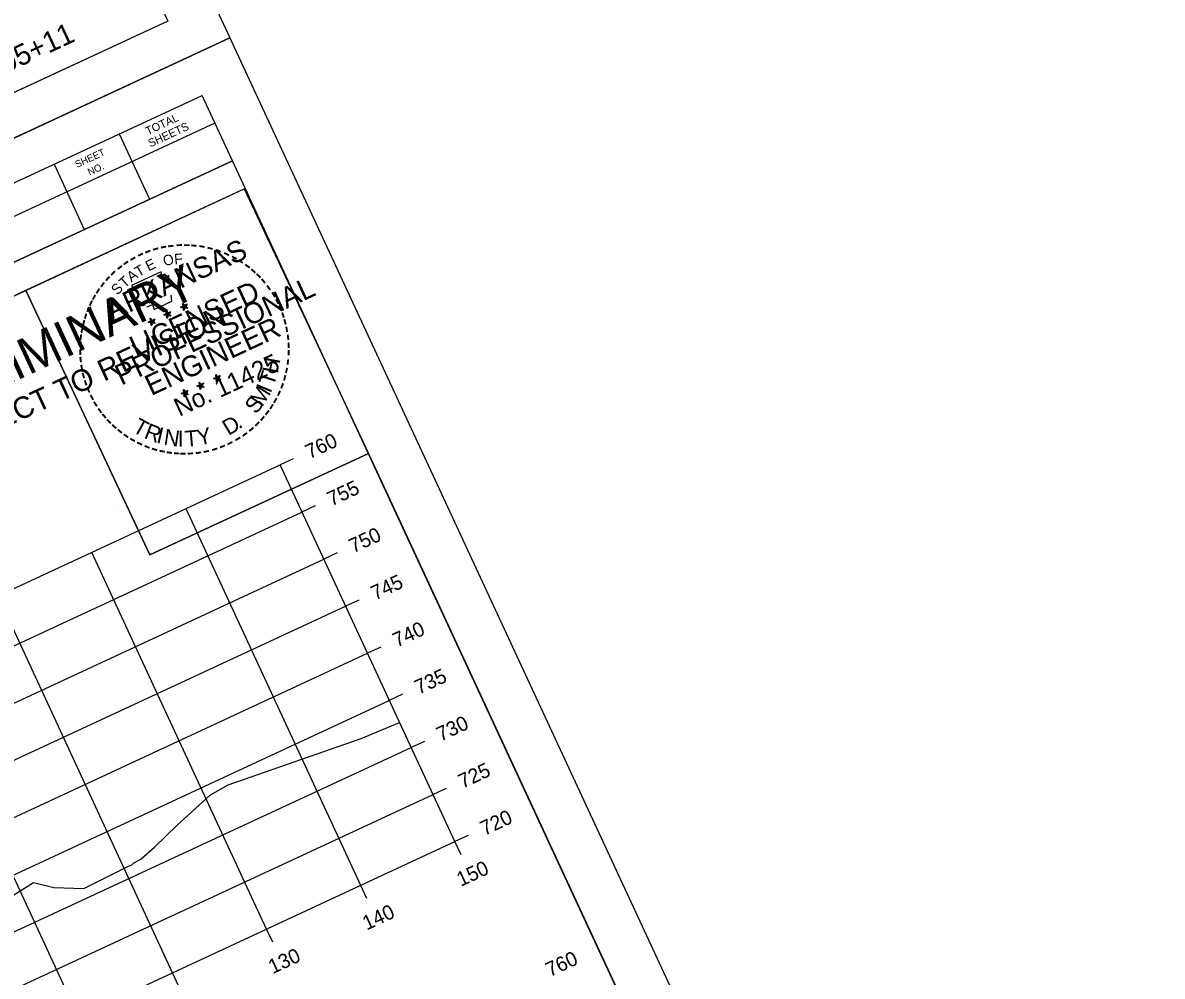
# Model space of a CAD drawing. Extents: x 1354696 to 1366163, y 660729 to 670380.
# Drawn here: x 1356792.7 to 1356902.4, y 665281.6 to 665373.5 of the extents above; entities that cross this region are included whole.
import ezdxf

# ---------------------------------------------------------------- set-up
doc = ezdxf.new("R2010")
doc.units = 0
for name, color, linetype in [('R_Axis', 7, 'Continuous'), ('R_Axis Annot', 7, 'Continuous'), ('R_Border', 7, 'Continuous'), ('R_Border PE', 7, 'Continuous'), ('R_Border Prem', 7, 'Continuous'), ('R_Draft', 7, 'Continuous'), ('R_Exist Surface', 7, 'Continuous'), ('R_Grid', 7, 'Continuous'), ('R_No Plot', 7, 'Continuous')]:
    doc.layers.add(name, color=color, linetype=linetype)

msp = doc.modelspace()

# ---------------------------------------------------------------- linework, layer by layer
at = {"layer": 'R_Axis'}
for p, q in [((1356818.72, 665331.46), (1356817.45, 665330.87)), ((1356834.29, 665294.59), (1356817.45, 665330.87)), ((1356820.82, 665326.92), (1356819.55, 665326.33)), ((1356822.93, 665322.39), (1356821.66, 665321.8)), ((1356825.03, 665317.85), (1356823.76, 665317.26)), ((1356827.14, 665313.31), (1356825.87, 665312.73)), ((1356829.24, 665308.78), (1356827.97, 665308.19)), ((1356831.35, 665304.24), (1356830.08, 665303.66)), ((1356833.46, 665299.71), (1356832.19, 665299.12)), ((1356562.19, 665168.25), (1356834.29, 665294.59)), ((1356835.56, 665295.17), (1356834.29, 665294.59)), ((1356834.88, 665293.32), (1356834.29, 665294.59)), ((1356825.81, 665289.1), (1356825.22, 665290.37)), ((1356816.74, 665284.89), (1356816.15, 665286.16)), ((1356807.67, 665280.68), (1356807.08, 665281.95))]:
    msp.add_line(p, q, dxfattribs=at)
at = {"layer": 'R_Border'}
for p, q in [((1356806.62, 665373.62), (1356519.84, 665240.47)), ((1356523.15, 665233.33), (1356809.93, 665366.47)), ((1356896.45, 665180.12), (1356809.93, 665366.47)), ((1356811.17, 665363.81), (1356772.08, 665345.66)), ((1356811.16, 665363.82), (1356811.16, 665363.82)), ((1356801.95, 665362.77), (1356804.87, 665356.47)), ((1356812.86, 665360.18), (1356773.76, 665342.03)), ((1356776.45, 665343.28), (1356812.86, 665360.18)), ((1356795.66, 665359.84), (1356798.58, 665353.55)), ((1356814.09, 665357.51), (1356757.28, 665331.13))]:
    msp.add_line(p, q, dxfattribs=at)
at = {"layer": 'R_Border PE'}
for p, q in [((1356807.85, 665346.06), (1356808.1, 665346.13)), ((1356807.85, 665346.06), (1356808.22, 665346.11)), ((1356807.85, 665346.06), (1356808.12, 665346.05)), ((1356808.22, 665346.11), (1356808.06, 665346.44)), ((1356808.06, 665346.44), (1356808.21, 665346.23)), ((1356808.06, 665346.44), (1356808.13, 665346.19)), ((1356808.15, 665345.75), (1356808.22, 665346.11)), ((1356808.15, 665345.75), (1356808.25, 665346.04)), ((1356808.49, 665346.36), (1356808.22, 665346.11)), ((1356808.54, 665345.93), (1356808.22, 665346.11)), ((1356808.49, 665346.36), (1356808.25, 665346.19)), ((1356808.54, 665345.93), (1356808.25, 665346.03)), ((1356808.54, 665345.93), (1356808.29, 665346.14)), ((1356808.49, 665346.36), (1356808.34, 665346.18)), ((1356805.1, 665344.67), (1356804.94, 665345)), ((1356804.94, 665345), (1356805.09, 665344.8)), ((1356804.94, 665345), (1356805.01, 665344.76)), ((1356806.25, 665345.33), (1356806.5, 665345.4)), ((1356806.25, 665345.33), (1356806.61, 665345.38)), ((1356806.25, 665345.33), (1356806.52, 665345.32)), ((1356806.61, 665345.38), (1356806.46, 665345.71)), ((1356806.46, 665345.71), (1356806.61, 665345.5)), ((1356806.46, 665345.71), (1356806.53, 665345.46)), ((1356806.54, 665345.02), (1356806.61, 665345.38)), ((1356806.54, 665345.02), (1356806.64, 665345.3)), ((1356806.54, 665345.02), (1356806.55, 665345.29)), ((1356806.88, 665345.62), (1356806.61, 665345.38)), ((1356806.93, 665345.2), (1356806.61, 665345.38)), ((1356806.88, 665345.62), (1356806.64, 665345.46)), ((1356806.93, 665345.2), (1356806.65, 665345.3)), ((1356806.93, 665345.2), (1356806.68, 665345.4)), ((1356806.88, 665345.62), (1356806.74, 665345.45)), ((1356808.15, 665345.75), (1356808.16, 665346.02)), ((1356804.73, 665344.63), (1356804.98, 665344.69)), ((1356804.73, 665344.63), (1356805.1, 665344.67)), ((1356804.73, 665344.63), (1356805, 665344.62)), ((1356805.03, 665344.31), (1356805.1, 665344.67)), ((1356805.03, 665344.31), (1356805.13, 665344.6)), ((1356805.03, 665344.31), (1356805.04, 665344.59)), ((1356805.37, 665344.92), (1356805.1, 665344.67)), ((1356805.42, 665344.49), (1356805.1, 665344.67)), ((1356805.37, 665344.92), (1356805.13, 665344.76)), ((1356805.42, 665344.49), (1356805.13, 665344.6)), ((1356805.42, 665344.49), (1356805.17, 665344.7)), ((1356805.37, 665344.92), (1356805.22, 665344.74)), ((1356811.4, 665339.24), (1356811.25, 665339.57)), ((1356811.25, 665339.57), (1356811.4, 665339.37)), ((1356811.25, 665339.57), (1356811.32, 665339.33)), ((1356811.67, 665339.49), (1356811.4, 665339.24)), ((1356811.67, 665339.49), (1356811.43, 665339.32)), ((1356811.67, 665339.49), (1356811.53, 665339.31)), ((1356809.43, 665338.46), (1356809.68, 665338.53)), ((1356809.43, 665338.46), (1356809.8, 665338.51)), ((1356809.43, 665338.46), (1356809.7, 665338.45)), ((1356809.8, 665338.51), (1356809.64, 665338.84)), ((1356809.64, 665338.84), (1356809.79, 665338.63)), ((1356809.64, 665338.84), (1356809.71, 665338.59)), ((1356809.73, 665338.15), (1356809.8, 665338.51)), ((1356809.73, 665338.15), (1356809.83, 665338.43)), ((1356809.73, 665338.15), (1356809.74, 665338.42)), ((1356810.07, 665338.75), (1356809.8, 665338.51)), ((1356810.12, 665338.33), (1356809.8, 665338.51)), ((1356810.07, 665338.75), (1356809.83, 665338.59)), ((1356810.12, 665338.33), (1356809.83, 665338.43)), ((1356810.12, 665338.33), (1356809.87, 665338.53)), ((1356810.07, 665338.75), (1356809.92, 665338.57)), ((1356811.04, 665339.19), (1356811.29, 665339.26)), ((1356811.04, 665339.19), (1356811.4, 665339.24)), ((1356811.04, 665339.19), (1356811.31, 665339.18)), ((1356811.33, 665338.88), (1356811.4, 665339.24)), ((1356811.33, 665338.88), (1356811.44, 665339.17)), ((1356811.33, 665338.88), (1356811.34, 665339.16)), ((1356811.72, 665339.06), (1356811.4, 665339.24)), ((1356811.72, 665339.06), (1356811.44, 665339.16)), ((1356811.72, 665339.06), (1356811.48, 665339.27)), ((1356807.92, 665337.76), (1356808.17, 665337.82)), ((1356807.92, 665337.76), (1356808.28, 665337.8)), ((1356807.92, 665337.76), (1356808.19, 665337.75)), ((1356808.28, 665337.8), (1356808.13, 665338.13)), ((1356808.13, 665338.13), (1356808.28, 665337.93)), ((1356808.13, 665338.13), (1356808.2, 665337.89)), ((1356808.21, 665337.44), (1356808.28, 665337.8)), ((1356808.21, 665337.44), (1356808.32, 665337.73)), ((1356808.21, 665337.44), (1356808.22, 665337.72)), ((1356808.55, 665338.05), (1356808.28, 665337.8)), ((1356808.6, 665337.62), (1356808.28, 665337.8)), ((1356808.55, 665338.05), (1356808.31, 665337.89)), ((1356808.6, 665337.62), (1356808.32, 665337.73)), ((1356808.6, 665337.62), (1356808.35, 665337.83)), ((1356808.55, 665338.05), (1356808.41, 665337.87))]:
    msp.add_line(p, q, dxfattribs=at)
for points in [[(1356806.71, 665348.8), (1356806.72, 665349.12), (1356806.11, 665348.81), (1356805.97, 665349.47), (1356803.14, 665348.16)], [(1356803.14, 665348.16), (1356803.73, 665347.53)], [(1356804.61, 665346.17), (1356804.64, 665346.09), (1356805.16, 665346.31), (1356805.31, 665345.86), (1356807.01, 665346.65), (1356806.96, 665347.22)], [(1356808.06, 665346.44), (1356808.54, 665345.93), (1356807.85, 665346.06), (1356808.49, 665346.36), (1356808.15, 665345.75), (1356808.06, 665346.44)], [(1356804.94, 665345), (1356805.42, 665344.49), (1356804.73, 665344.63), (1356805.37, 665344.92), (1356805.03, 665344.31), (1356804.94, 665345)], [(1356806.46, 665345.71), (1356806.93, 665345.2), (1356806.25, 665345.33), (1356806.88, 665345.62), (1356806.54, 665345.02), (1356806.46, 665345.71)], [(1356811.25, 665339.57), (1356811.72, 665339.06), (1356811.04, 665339.19), (1356811.67, 665339.49), (1356811.33, 665338.88), (1356811.25, 665339.57)], [(1356809.64, 665338.84), (1356810.12, 665338.33), (1356809.43, 665338.46), (1356810.07, 665338.75), (1356809.73, 665338.15), (1356809.64, 665338.84)], [(1356808.13, 665338.13), (1356808.6, 665337.62), (1356807.92, 665337.76), (1356808.55, 665338.05), (1356808.21, 665337.44), (1356808.13, 665338.13)]]:
    msp.add_lwpolyline(points, dxfattribs=at)
for centre, radius in [((1356808.22, 665346.11), 0.172), ((1356808.22, 665346.11), 0.145), ((1356808.22, 665346.11), 0.116), ((1356808.22, 665346.11), 0.0991), ((1356808.22, 665346.11), 0.0747), ((1356808.22, 665346.11), 0.0495), ((1356808.22, 665346.11), 0.0296), ((1356806.61, 665345.38), 0.172), ((1356806.61, 665345.38), 0.145), ((1356806.61, 665345.38), 0.116), ((1356806.61, 665345.38), 0.0991), ((1356806.61, 665345.38), 0.0747), ((1356806.61, 665345.38), 0.0495), ((1356806.61, 665345.38), 0.0296), ((1356805.1, 665344.67), 0.172), ((1356805.1, 665344.67), 0.145), ((1356805.1, 665344.67), 0.116), ((1356805.1, 665344.67), 0.0991), ((1356805.1, 665344.67), 0.0747), ((1356805.1, 665344.67), 0.0495), ((1356805.1, 665344.67), 0.0296), ((1356809.8, 665338.5), 0.172), ((1356809.8, 665338.5), 0.145), ((1356809.8, 665338.5), 0.116), ((1356809.8, 665338.5), 0.0991), ((1356809.8, 665338.5), 0.0747), ((1356809.8, 665338.5), 0.0495), ((1356809.8, 665338.5), 0.0296), ((1356811.4, 665339.24), 0.172), ((1356811.4, 665339.24), 0.145), ((1356811.4, 665339.24), 0.116), ((1356811.4, 665339.24), 0.0991), ((1356811.4, 665339.24), 0.0747), ((1356811.4, 665339.24), 0.0495), ((1356811.4, 665339.24), 0.0296), ((1356808.28, 665337.8), 0.172), ((1356808.28, 665337.8), 0.145), ((1356808.28, 665337.8), 0.116), ((1356808.28, 665337.8), 0.0991), ((1356808.28, 665337.8), 0.0747), ((1356808.28, 665337.8), 0.0495), ((1356808.28, 665337.8), 0.0296)]:
    msp.add_circle(centre, radius, dxfattribs=at)
at = {"layer": 'R_Exist Surface'}
msp.add_lwpolyline([(1356789.67, 665288.14), (1356793.7, 665290.63), (1356795.64, 665290.15), (1356798.53, 665290.06), (1356802.84, 665292.21), (1356803.17, 665292.36), (1356803.31, 665292.52), (1356804.05, 665292.94), (1356805.34, 665294.05), (1356807.53, 665296.17), (1356810.73, 665299.09), (1356812.45, 665300.06), (1356825.27, 665304.53), (1356828.96, 665306.06)], dxfattribs=at)
at = {"layer": 'R_Grid'}
for p, q in [((1356545.34, 665204.54), (1356817.45, 665330.87)), ((1356834.29, 665294.59), (1356817.45, 665330.87)), ((1356547.45, 665200), (1356819.55, 665326.33)), ((1356825.22, 665290.37), (1356808.38, 665326.65)), ((1356816.15, 665286.16), (1356799.31, 665322.44)), ((1356549.55, 665195.47), (1356821.66, 665321.8)), ((1356807.08, 665281.95), (1356790.24, 665318.23)), ((1356551.66, 665190.93), (1356823.76, 665317.26)), ((1356798.01, 665277.74), (1356781.17, 665314.02)), ((1356553.76, 665186.39), (1356825.87, 665312.73)), ((1356555.87, 665181.86), (1356827.97, 665308.19)), ((1356557.98, 665177.32), (1356830.08, 665303.66)), ((1356560.08, 665172.79), (1356832.19, 665299.12)), ((1356562.19, 665168.25), (1356834.29, 665294.59))]:
    msp.add_line(p, q, dxfattribs=at)
at = {"layer": 'R_No Plot'}
for p, q in [((1356510.26, 665231.64), (1356812.6, 665372.01)), ((1356510.27, 665231.64), (1356812.6, 665372.01)), ((1356801.81, 665327.05), (1356801.81, 665327.05))]:
    msp.add_line(p, q, dxfattribs=at)
for points in [[(1356420.42, 665425.14), (1356722.77, 665565.51), (1356812.6, 665372.01), (1356510.26, 665231.64)], [(1356645.49, 665525.33), (1356663.28, 665533.6), (1356667.44, 665524.63), (1356682.06, 665531.42), (1356703.1, 665541.19), (1356715.06, 665515.7), (1356736.11, 665525.47), (1356806.62, 665373.62), (1356519.84, 665240.47), (1356433.32, 665426.83)], [(1356510.26, 665231.64), (1356812.6, 665372.01), (1356902.44, 665178.51), (1356600.1, 665038.14)], [(1356792.94, 665347.69), (1356813.99, 665357.46), (1356825.95, 665331.97), (1356804.9, 665322.2)], [(1356735.32, 665331.83), (1356753.12, 665340.1), (1356757.28, 665331.13), (1356771.89, 665337.92), (1356792.94, 665347.69), (1356804.9, 665322.2), (1356825.95, 665331.97), (1356896.45, 665180.12), (1356609.67, 665046.97), (1356523.15, 665233.33)]]:
    msp.add_lwpolyline(points, close=True, dxfattribs=at)

# ---------------------------------------------------------------- texts
at = {"layer": 'R_Axis Annot'}
for s, p in [('760', (1356820.28, 665331.41)), ('755', (1356822.39, 665326.87)), ('750', (1356824.49, 665322.34)), ('745', (1356826.6, 665317.8)), ('740', (1356828.7, 665313.27)), ('735', (1356830.81, 665308.73)), ('730', (1356832.91, 665304.2)), ('725', (1356835.02, 665299.66)), ('720', (1356837.13, 665295.13)), ('150', (1356834.86, 665290.22)), ('140', (1356825.79, 665286.01)), ('130', (1356816.72, 665281.8)), ('760', (1356843.44, 665281.52))]:
    msp.add_text(s, height=1.4, rotation=24.9042, dxfattribs=at).set_placement(p)
at = {"layer": 'R_Border'}
for s, height, p in [('TOTAL', 0.782, (1356804.7, 665362.63)), ('SHEETS', 0.782, (1356804.95, 665361.45)), ('SHEET', 0.684, (1356797.88, 665359.47)), ('NO.', 0.684, (1356799.09, 665358.73))]:
    msp.add_text(s, height=height, rotation=24.9042, dxfattribs=at).set_placement(p)
at = {"layer": 'R_Border PE'}
for s, height, rotation, p in [('ARKANSAS', 2, 24.9042, (1356801.25, 665344.76)), ('-', 1.6, 22.6472, (1356804.6, 665350.71)), ('-', 1.6, 17.0659, (1356805.3, 665350.98)), ('-', 1.6, 12.1091, (1356806, 665351.18)), ('-', 1.6, 7.2404, (1356806.64, 665351.3)), ('-', 1.6, 2.7593, (1356807.4, 665351.41)), ('-', 1.6, 359.0253, (1356808.09, 665351.43)), ('-', 1.6, 354.5451, (1356808.73, 665351.42)), ('-', 1.6, 350.7668, (1356809.47, 665351.36)), ('-', 1.6, 345.4339, (1356810.2, 665351.23)), ('-', 1.6, 340.4828, (1356810.95, 665351.04)), ('-', 1.6, 35.1235, (1356802.65, 665349.62)), ('-', 1.6, 30.801, (1356803.27, 665350.03)), ('-', 1.6, 25.0904, (1356803.94, 665350.42)), ('E', 1, 25.7365, (1356804.77, 665349.51)), ('O', 1, 15.3557, (1356806.31, 665350)), ('F', 1, 4.9748, (1356807.28, 665350.19)), ('-', 1.6, 334.7839, (1356811.7, 665350.78)), ('-', 1.6, 331.5563, (1356812.43, 665350.46)), ('-', 1.4, 328.5795, (1356813.11, 665350.15)), ('-', 1.6, 44.0802, (1356801.53, 665348.66)), ('-', 1.6, 38.5343, (1356802.11, 665349.19)), ('A', 1, 36.1173, (1356803.12, 665348.44)), ('T', 1, 30.9269, (1356803.82, 665348.95)), ('-', 1.6, 324.5725, (1356813.65, 665349.73)), ('-', 1.6, 319.567, (1356814.2, 665349.31)), ('-', 1.6, 315.477, (1356814.68, 665348.9)), ('-', 1.6, 53.696, (1356800.63, 665347.59)), ('-', 1.6, 49.2114, (1356801.07, 665348.15)), ('S', 1, 46.4982, (1356801.78, 665347.18)), ('PROFESSIONAL', 2, 24.9042, (1356802.14, 665338.5)), ('T', 1, 41.3078, (1356802.47, 665347.86)), ('LICENSED', 2, 24.9042, (1356803.54, 665341.25)), ('-', 1.6, 310.0274, (1356815.13, 665348.47)), ('-', 1.6, 61.1359, (1356799.88, 665346.4)), ('-', 1.6, 58.9677, (1356800.24, 665347)), ('-', 1.6, 305.4535, (1356815.63, 665347.88)), ('-', 1.6, 301.5003, (1356816.1, 665347.25)), ('-', 1.6, 67.8664, (1356799.39, 665345.3)), ('-', 1.6, 63.8548, (1356799.61, 665345.86)), ('DWB', 0.01, 24.9042, (1356808.21, 665346.1)), ('-', 1.6, 299.2343, (1356816.46, 665346.62)), ('-', 1.6, 294.8448, (1356816.75, 665346.06)), ('-', 1.6, 73.3272, (1356799.19, 665344.68)), ('ENGINEER', 2, 24.9042, (1356805.02, 665337.5)), ('DWB', 0.01, 24.9042, (1356806.6, 665345.37)), ('-', 1.6, 288.4214, (1356817.02, 665345.45)), ('-', 1.6, 285.8995, (1356817.23, 665344.83)), ('-', 1.6, 79.1366, (1356798.89, 665343.38)), ('-', 1.6, 75.5183, (1356799.03, 665344.07)), ('DWB', 0.01, 24.9042, (1356805.09, 665344.66)), ('-', 1.6, 280.6668, (1356817.41, 665344.17)), ('-', 1.6, 82.9748, (1356798.82, 665342.76)), ('-', 1.6, 277.7723, (1356817.55, 665343.44)), ('-', 1.6, 92.6784, (1356798.82, 665341.41)), ('-', 1.6, 87.7755, (1356798.79, 665342.07)), ('-', 1.6, 272.7928, (1356817.63, 665342.73)), ('-', 1.6, 269.5239, (1356817.66, 665342.05)), ('-', 1.6, 97.2986, (1356798.88, 665340.75)), ('No. 11425', 1.757, 24.9042, (1356807.74, 665335.5)), ('H', 1.54, 79.513, (1356817.23, 665339.61)), ('-', 1.6, 263.9754, (1356817.62, 665341.2)), ('-', 1.6, 100.3651, (1356799, 665340.02)), ('-', 1.6, 106.1054, (1356799.18, 665339.32)), ('T', 1.54, 71.5486, (1356816.82, 665338.38)), ('-', 1.6, 256.1579, (1356817.38, 665339.75)), ('-', 1.6, 258.7494, (1356817.53, 665340.44)), ('-', 1.6, 110.0905, (1356799.41, 665338.66)), ('-', 1.6, 113.9664, (1356799.68, 665338.01)), ('DWB', 0.01, 24.9042, (1356809.79, 665338.5)), ('DWB', 0.01, 24.9042, (1356811.39, 665339.23)), ('M', 1.54, 57.5605, (1356815.71, 665336.4)), ('I', 1.54, 67.0178, (1356816.51, 665337.71)), ('-', 1.6, 250.6695, (1356817.18, 665339.03)), ('-', 1.6, 119.1, (1356800.02, 665337.37)), ('DWB', 0.01, 24.9042, (1356808.27, 665337.79)), ('S', 1.54, 51.8354, (1356815.12, 665335.68)), ('-', 1.6, 240.6405, (1356816.62, 665337.69)), ('-', 1.6, 245.9893, (1356816.92, 665338.35)), ('-', 1.6, 123.8521, (1356800.36, 665336.79)), ('-', 1.6, 126.6191, (1356800.79, 665336.18)), ('-', 1.6, 232.261, (1356815.94, 665336.57)), ('-', 1.6, 237.1533, (1356816.3, 665337.12)), ('-', 1.6, 130.362, (1356801.19, 665335.71)), ('-', 1.6, 133.9916, (1356801.65, 665335.23)), ('T', 1.54, 330.9447, (1356803.11, 665334.12)), ('D', 1.54, 31.3011, (1356812.48, 665333.65)), ('-', 1.6, 225.6226, (1356815.06, 665335.51)), ('-', 1.6, 229.1558, (1356815.51, 665336.02)), ('-', 1.6, 138.9685, (1356802.13, 665334.8)), ('-', 1.6, 140.633, (1356802.67, 665334.37)), ('R', 1.54, 338.9091, (1356804.25, 665333.49)), ('I', 1.54, 346.8735, (1356805.45, 665333.03)), ('N', 1.54, 351.4044, (1356806.17, 665332.84)), ('I', 1.54, 0.2645, (1356807.59, 665332.63)), ('T', 1.54, 4.7953, (1356808.33, 665332.61)), ('Y', 1.54, 12.7597, (1356809.62, 665332.72)), ('.', 1.54, 38.6683, (1356813.51, 665334.27)), ('-', 1.6, 216.1899, (1356813.97, 665334.52)), ('-', 1.6, 220.3785, (1356814.55, 665335)), ('-', 1.6, 145.3513, (1356803.24, 665333.98)), ('-', 1.6, 150.7976, (1356803.84, 665333.65)), ('-', 1.6, 155.6223, (1356804.49, 665333.34)), ('-', 1.6, 206.4959, (1356812.66, 665333.68)), ('-', 1.6, 210.7208, (1356813.36, 665334.09)), ('-', 1.6, 159.128, (1356805.19, 665333.06)), ('-', 1.6, 163.838, (1356805.86, 665332.86)), ('-', 1.6, 169.5505, (1356806.54, 665332.73)), ('-', 1.6, 172.9939, (1356807.2, 665332.63)), ('-', 1.6, 176.4746, (1356807.87, 665332.58)), ('-', 1.6, 179.5044, (1356808.44, 665332.57)), ('-', 1.6, 183.4654, (1356809.12, 665332.61)), ('-', 1.6, 187.7024, (1356809.83, 665332.7)), ('-', 1.6, 192.4597, (1356810.55, 665332.85)), ('-', 1.6, 198.0196, (1356811.29, 665333.08)), ('-', 1.6, 201.4224, (1356811.99, 665333.35))]:
    msp.add_text(s, height=height, rotation=rotation, dxfattribs=at).set_placement(p)
at = {"layer": 'R_Border Prem'}
for s, height, p in [('PRELIMINARY', 3.5, (1356780.94, 665333.81)), ('SUBJECT TO REVISION', 2.0751, (1356784.11, 665331.28))]:
    msp.add_text(s, height=height, rotation=24.9042, dxfattribs=at).set_placement(p)
at = {"layer": 'R_Draft'}
msp.add_text('CROSS SECTION STA. 105+11 TO STA. 105+11', height=2, rotation=24.9042, dxfattribs=at).set_placement((1356743.89, 665346.7))

doc.saveas('drawing.dxf')
